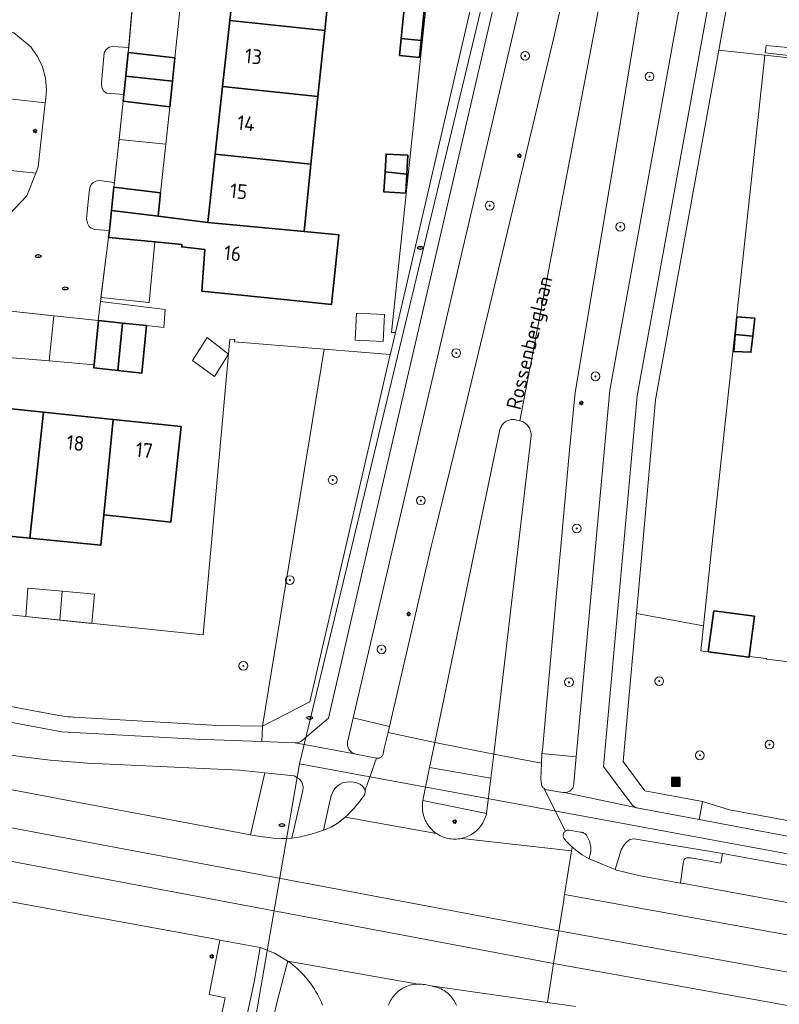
# Model space of a CAD drawing. Header units: metres. Extents: x 152610 to 160096, y 456114 to 462495.
# Tile 384 of 656: x 157399 to 157469, y 460458 to 460548. Entities that reach past the tile are written whole.
import ezdxf
from ezdxf.enums import TextEntityAlignment as Align

# ---------------------------------------------------------------- set-up
doc = ezdxf.new("R2010")
doc.units = ezdxf.units.M
doc.header["$LTSCALE"] = 0.5
doc.layers.get('0').update_dxf_attribs({"linetype": 'CONTINUOUS'})
for name, color, linetype, lineweight in [('B-PV-GR-BEPLANTING_CULTUUR_BODEMBEDEKKER-GV', 251, 'CONTINUOUS', 18), ('B-PV-GR-BEPLANTING_CULTUUR_BOSPLANTSOEN-GV', 251, 'CONTINUOUS', 18), ('B-PV-GR-BEPLANTING_CULTUUR_HEESTERS-GV', 251, 'CONTINUOUS', 18), ('B-PV-GR-BEPLANTING_CULTUUR_ROOS-GV', 251, 'CONTINUOUS', 18), ('B-PV-GR-BOOM-S', 251, 'CONTINUOUS', 25), ('B-PV-IE-MEUBILAIR-S', 251, 'CONTINUOUS', 25), ('B-PV-IE-MEUBILAIR_WEGMEUBILAIR_AFVALBAK-S', 251, 'CONTINUOUS', 25), ('B-PV-KW-KUNSTWERK_DUIKER-G', 251, 'CONTINUOUS', 18), ('B-PV-OG-BEBOUWING-GV', 6, 'CONTINUOUS', 35), ('B-PV-OG-BEBOUWING-T18', 1, 'CONTINUOUS', 18), ('B-PV-OG-BEBOUWING_OVERBOUWING-GV', 251, 'CONTINUOUS', 18), ('B-PV-OG-BEBOUWING_SCHUUR-GV', 251, 'CONTINUOUS', 18), ('B-PV-OG-TERREIN_BEGROEID-GV', 251, 'CONTINUOUS', 18), ('B-PV-OG-TOPOGRAFIE-T18', 1, 'CONTINUOUS', 18), ('B-PV-VH-GESLOTENVERHARDING_ASFALT-GV', 251, 'CONTINUOUS', 18), ('B-PV-VH-OPENVERHARDING_BETONSTRAATSTEEN-GV', 251, 'CONTINUOUS', 18), ('B-PV-VH-OPENVERHARDING_TEGEL-GV', 251, 'CONTINUOUS', 18)]:
    doc.layers.add(name, color=color, linetype=linetype, lineweight=lineweight)
doc.styles.add('NLCS-ISO', font='NLCS-ISO.ttf')
doc.styles.add('NLCS-ISO-M750-T18', font='NLCS-ISO.ttf', dxfattribs={"height": 1.35})

# ---------------------------------------------------------------- blocks, each defined once
blk = doc.blocks.new('SIE-WEG_AFVALBAK-SO')
h = blk.add_hatch(color=256)
h.dxf.hatch_style = 1
h.paths.add_polyline_path([(-1.5, -1.5), (1.5, -1.5), (1.5, 1.5), (-1.5, 1.5)])
for points in [[(-2, -2), (2, -2), (2, 2), (-2, 2)], [(-1.5, -1.5), (1.5, -1.5), (1.5, 1.5), (-1.5, 1.5)]]:
    blk.add_lwpolyline(points, close=True)
blk = doc.blocks.new('SIE-MEUBILAIR_PAAL_LICHTMAST-SO')
for points in [[(-0.62, 0), (-1, 0)], [(-0.71, 0.71), (-0.44, 0.44)], [(0, 1), (0, 0.62)], [(0.44, 0.44), (0.71, 0.71)], [(1, 0), (0.62, 0)], [(-0.71, -0.71), (-0.44, -0.44)], [(0, -0.62), (0, -1)], [(0.44, -0.44), (0.71, -0.71)]]:
    blk.add_lwpolyline(points)
blk.add_circle((0, 0), 0.5)
blk = doc.blocks.new('SIE-MEUBILAIR_PUT_RIOOLPUT-SO')
blk.add_ellipse((0, 0), major_axis=(1.25, 0), ratio=0.54)
at = {"style": 'NLCS-ISO'}
blk.add_text('ri', height=0.75, dxfattribs=at).set_placement((-0.04, 0.07), align=Align.MIDDLE_CENTER)
blk = doc.blocks.new('SGR-BOOM_GBKN-SO')
at = {"linetype": 'ByBlock', "lineweight": 18}
h = blk.add_hatch(color=0, dxfattribs=at)
h.dxf.hatch_style = 1
edge = h.paths.add_edge_path()
edge.add_arc((0, 0), 0.25, 0, 360)
at = {"color": 0, "linetype": 'ByBlock', "lineweight": 18}
for radius in [2, 0.25]:
    blk.add_circle((0, 0), radius, dxfattribs=at)
at = {"color": 0, "linetype": 'ByBlock', "lineweight": 18, "style": 'NLCS-ISO'}
blk.add_attdef('SOORT', (2.5, 0), '', height=1.5, dxfattribs=at)

msp = doc.modelspace()

# ---------------------------------------------------------------- linework, layer by layer
at = {"layer": 'B-PV-GR-BEPLANTING_CULTUUR_BODEMBEDEKKER-GV', "flags": 128}
for points in [[(157396.632, 460547.777), (157396.306, 460547.807), (157395.997, 460545.15), (157395.707, 460542.647), (157395.578, 460541.287), (157401.829, 460540.578), (157401.843, 460540.706), (157401.934, 460541.769), (157401.841, 460542.833), (157401.567, 460543.864), (157401.121, 460544.834), (157400.699, 460545.445), (157400.512, 460545.719), (157398.965, 460547.002)], [(157409.19, 460543.015), (157409.421, 460545.194), (157409.46, 460545.637), (157408.016, 460545.738), (157407.667, 460545.671), (157407.398, 460545.466), (157407.219, 460545.166), (157406.975, 460542.429), (157407.012, 460541.956), (157407.149, 460541.698), (157407.444, 460541.475), (157409.015, 460541.364)], [(157400.966, 460534.162), (157394.856, 460534.801), (157394.773, 460533.996), (157394.333, 460529.283), (157394.616, 460529.246), (157395.44, 460529.242), (157396.258, 460529.353), (157397.051, 460529.577), (157397.806, 460529.91), (157398.42, 460530.292), (157398.504, 460530.343), (157400.14, 460532.071)], [(157408.114, 460532.884), (157408.16, 460533.314), (157406.768, 460533.474), (157406.44, 460533.42), (157406.2, 460533.294), (157406.031, 460533.13), (157405.921, 460532.807), (157405.855, 460532.417), (157405.616, 460529.999), (157405.696, 460529.575), (157405.858, 460529.276), (157406.031, 460529.118), (157406.339, 460528.999), (157407.691, 460528.905), (157407.887, 460530.751)]]:
    msp.add_lwpolyline(points, close=True, dxfattribs=at)
at = {"layer": 'B-PV-GR-BEPLANTING_CULTUUR_BOSPLANTSOEN-GV', "flags": 128}
msp.add_lwpolyline([(157355.895, 460493.386), (157403.067, 460484.566), (157403.337, 460484.52), (157403.608, 460484.481), (157403.879, 460484.451), (157404.152, 460484.429), (157404.425, 460484.414), (157404.482, 460484.412), (157417.595, 460483.635), (157421.704, 460483.584), (157427.355, 460518.069), (157419.152, 460518.745), (157419.171, 460518.942), (157418.717, 460518.988), (157416.282, 460491.922), (157387.362, 460494.926)], dxfattribs=at)
at = {"layer": 'B-PV-GR-BEPLANTING_CULTUUR_HEESTERS-GV', "flags": 128}
for points in [[(157441.42, 460552.231), (157436.983, 460552.48), (157433.487, 460519.584), (157433.855, 460519.589)], [(157467.661, 460544.95), (157463.46, 460545.395), (157457.664, 460513.436), (157456.456, 460500), (157455.907, 460493.889), (157462.037, 460492.76), (157462.816, 460500), (157467.556, 460544.076)]]:
    msp.add_lwpolyline(points, close=True, dxfattribs=at)
at = {"layer": 'B-PV-GR-BEPLANTING_CULTUUR_ROOS-GV', "flags": 128}
msp.add_lwpolyline([(157468.836, 460575.032), (157463.46, 460545.395), (157467.661, 460544.95), (157477.496, 460543.837), (157477.512, 460543.988), (157475.357, 460544.25), (157474.639, 460544.48), (157473.619, 460545.089), (157472.738, 460545.889), (157472.092, 460546.716), (157471.447, 460547.895), (157471.063, 460549.074)], dxfattribs=at)
msp.add_lwpolyline([(157467.77, 460545.842), (157473.008, 460545.351), (157474.405, 460544.398), (157467.685, 460545.147)], close=True, dxfattribs=at)
at = {"layer": 'B-PV-KW-KUNSTWERK_DUIKER-G', "flags": 128}
for points in [[(157429.865, 460500), (157442.81, 460553.83), (157460.12, 460649.15), (157412.613, 460665.687)], [(157425.087, 460480.131), (157429.865, 460500)], [(157403.003, 460428.525), (157416.159, 460428.469), (157425.087, 460480.131)], [(157425.087, 460480.131), (157500, 460466.325)]]:
    msp.add_lwpolyline(points, dxfattribs=at)
at = {"layer": 'B-PV-OG-BEBOUWING-GV', "flags": 128}
for points in [[(157428.049, 460553.466), (157419.395, 460554.368), (157418.714, 460548.112), (157427.401, 460547.211)], [(157434.772, 460550.296), (157434.575, 460548.311), (157434.393, 460546.485), (157436.208, 460546.297), (157436.39, 460548.13), (157436.587, 460550.115)], [(157427.401, 460547.211), (157418.714, 460548.112), (157418.057, 460542.086), (157426.776, 460541.173)], [(157436.208, 460546.297), (157434.393, 460546.485), (157434.237, 460544.924), (157436.053, 460544.745)], [(157413.691, 460544.704), (157409.421, 460545.194), (157409.19, 460543.015), (157413.462, 460542.567)], [(157413.462, 460542.567), (157409.19, 460543.015), (157409.015, 460541.364), (157408.949, 460540.741), (157413.21, 460540.208)], [(157426.776, 460541.173), (157418.057, 460542.086), (157417.383, 460535.898), (157426.135, 460534.979)], [(157426.135, 460534.979), (157417.383, 460535.898), (157416.701, 460529.637), (157425.498, 460528.824)], [(157434.997, 460535.787), (157433.001, 460535.898), (157432.91, 460534.267), (157434.901, 460534.058)], [(157434.901, 460534.058), (157432.91, 460534.267), (157432.809, 460532.44), (157434.805, 460532.331)], [(157412.375, 460532.36), (157408.114, 460532.884), (157407.887, 460530.751), (157412.144, 460530.213)], [(157407.887, 460530.751), (157407.691, 460528.905), (157407.624, 460528.271), (157411.894, 460527.863), (157414.327, 460527.631), (157414.317, 460527.406), (157416.435, 460527.161), (157416.148, 460523.369), (157424.842, 460522.489), (157428.025, 460522.16), (157428.684, 460528.529), (157425.498, 460528.824), (157416.701, 460529.637), (157412.144, 460530.213)], [(157400.404, 460500.769), (157401.678, 460512.298), (157397.875, 460512.697), (157398.441, 460517.144), (157398.462, 460517.31), (157398.114, 460517.355), (157398.644, 460521.521), (157396.512, 460521.744), (157394.75, 460504.212), (157394.564, 460502.362), (157394.463, 460501.358)], [(157408.895, 460520.444), (157406.712, 460520.673), (157406.259, 460516.368), (157408.471, 460516.123)], [(157411.078, 460520.215), (157408.895, 460520.444), (157408.471, 460516.123), (157410.669, 460515.879)], [(157466.732, 460520.888), (157465.103, 460521.016), (157464.952, 460519.402), (157466.542, 460519.243)], [(157466.542, 460519.243), (157464.952, 460519.402), (157464.808, 460517.86), (157466.373, 460517.782)], [(157408.03, 460511.631), (157401.678, 460512.298), (157400.404, 460500.769), (157406.9, 460500.125), (157407.173, 460502.901)], [(157414.25, 460510.978), (157408.03, 460511.631), (157407.173, 460502.901), (157413.329, 460502.251)], [(157462.978, 460494.142), (157462.471, 460490.393), (157466.198, 460489.888), (157466.207, 460489.961), (157466.705, 460493.638)]]:
    msp.add_lwpolyline(points, close=True, dxfattribs=at)
at = {"layer": 'B-PV-OG-BEBOUWING_OVERBOUWING-GV', "flags": 128}
for points in [[(157414.152, 460549.045), (157409.79, 460549.378), (157409.421, 460545.194), (157413.691, 460544.704)], [(157408.576, 460537.23), (157412.847, 460536.794), (157413.21, 460540.208), (157408.949, 460540.741)], [(157412.847, 460536.794), (157408.576, 460537.23), (157408.114, 460532.884), (157412.375, 460532.36)], [(157411.867, 460527.866), (157407.624, 460528.271), (157406.924, 460522.786), (157411.341, 460522.332)], [(157402.177, 460516.988), (157402.601, 460521.106), (157398.644, 460521.521), (157398.114, 460517.355), (157398.462, 460517.31)], [(157432.869, 460521.232), (157430.292, 460521.354), (157430.176, 460518.897), (157432.752, 460518.775)], [(157402.601, 460521.106), (157402.177, 460516.988), (157406.287, 460516.631), (157406.712, 460520.673)], [(157418.584, 460517.612), (157416.629, 460519.133), (157415.303, 460517.015), (157417.311, 460515.559)], [(157406.33, 460495.668), (157403.378, 460495.931), (157403.152, 460493.286), (157406.085, 460492.981)]]:
    msp.add_lwpolyline(points, close=True, dxfattribs=at)
at = {"layer": 'B-PV-OG-BEBOUWING_SCHUUR-GV', "flags": 128}
msp.add_lwpolyline([(157403.152, 460493.286), (157403.378, 460495.931), (157400.244, 460496.21), (157400.059, 460493.607)], close=True, dxfattribs=at)
at = {"layer": 'B-PV-OG-TERREIN_BEGROEID-GV', "flags": 128}
for points in [[(157455.136, 460577.721), (157450.869, 460578.455), (157447.259, 460558.17), (157433.66, 460500), (157430.001, 460484.347), (157433.313, 460483.567), (157437.141, 460500), (157437.517, 460501.615), (157440.229, 460512.687), (157442.645, 460522.702), (157448.336, 460546.44), (157453.142, 460567.659), (157454.338, 460572.918), (157454.366, 460573.042)], [(157464.773, 460576.632), (157460.769, 460577.319), (157459.866, 460571.955), (157459.858, 460571.906), (157459.118, 460567.144), (157456.74, 460552.825), (157454.236, 460537.557), (157451.997, 460524.304), (157450.294, 460514.086), (157449.796, 460508.819), (157448.992, 460500), (157448.572, 460495.392), (157447.316, 460481.401), (157447.268, 460481.075), (157450.39, 460480.779), (157452.165, 460500), (157453.487, 460514.312)], [(157395.707, 460542.647), (157387.678, 460543.347), (157386.981, 460535.448), (157386.938, 460534.885), (157394.725, 460534.001), (157394.773, 460533.996), (157394.856, 460534.801), (157400.966, 460534.162), (157401.195, 460534.742), (157401.829, 460540.578), (157395.578, 460541.287)], [(157433.387, 460517.571), (157427.355, 460518.069), (157421.704, 460483.584), (157426.025, 460485.814), (157429.313, 460500)], [(157340.055, 460491.628), (157346.874, 460489.502), (157360.198, 460484.955), (157381.284, 460481.092), (157404.274, 460476.733), (157420.605, 460473.644), (157421.903, 460479.319), (157419.593, 460479.566), (157409.679, 460480.011), (157405.688, 460480.2), (157402.293, 460480.474), (157399.543, 460480.825), (157397.1, 460481.186), (157394.869, 460481.6), (157383.758, 460483.763), (157370.918, 460486.213), (157359.488, 460488.275), (157355.813, 460489.053), (157354.811, 460489.265), (157352.835, 460489.759), (157348.053, 460491.077), (157343.435, 460492.404), (157340.374, 460493.359)], [(157462.037, 460492.76), (157455.907, 460493.889), (157454.69, 460480.351), (157456.682, 460477.684), (157461.95, 460476.703), (157464.415, 460475.94), (157477.018, 460473.622), (157481.011, 460472.885), (157481.257, 460482.94), (157473.558, 460483.868), (157474.456, 460488.983), (157470.665, 460489.433), (157470.659, 460489.382), (157467.808, 460489.72), (157467.814, 460489.771), (157466.207, 460489.961), (157466.198, 460489.888), (157462.471, 460490.393), (157461.792, 460490.485)]]:
    msp.add_lwpolyline(points, close=True, dxfattribs=at)
for points in [[(157397.402, 460450.449), (157403.452, 460448.395), (157405.361, 460447.636), (157407.139, 460446.605), (157409.815, 460444.664), (157412.689, 460443.029), (157413.122, 460445.216), (157414.522, 460445.698), (157415.855, 460447.276), (157418.272, 460458.729), (157416.822, 460459.044), (157417.812, 460464.026), (157417.598, 460464.065), (157353.473, 460475.777)], [(157477.078, 460469.527), (157463.78, 460471.952), (157463.622, 460471.042), (157460.882, 460471.542), (157460.517, 460471.554), (157460.364, 460471.494), (157460.253, 460471.327), (157460.207, 460471.191), (157460.149, 460470.831), (157459.936, 460469.241), (157460.245, 460469.185), (157474.327, 460466.601)], [(157427.201, 460458.08), (157427.094, 460458.331), (157426.979, 460458.578), (157426.857, 460458.823), (157426.729, 460459.063), (157426.593, 460459.3), (157426.45, 460459.533), (157426.301, 460459.761), (157426.144, 460459.985), (157425.982, 460460.204), (157425.813, 460460.419), (157425.638, 460460.628), (157425.457, 460460.832), (157425.269, 460461.031), (157425.076, 460461.224), (157424.878, 460461.412), (157424.674, 460461.593), (157424.465, 460461.769), (157424.251, 460461.938), (157424.032, 460462.101), (157423.879, 460461.547), (157423.597, 460460.502), (157423.323, 460459.454), (157423.057, 460458.404), (157422.798, 460457.352)]]:
    msp.add_lwpolyline(points, dxfattribs=at)
at = {"layer": 'B-PV-VH-GESLOTENVERHARDING_ASFALT-GV', "flags": 128}
for points in [[(157464.773, 460576.632), (157453.487, 460514.312), (157452.165, 460500), (157450.39, 460480.779), (157450.183, 460478.364), (157450.183, 460478.348), (157450.177, 460478.266), (157450.164, 460478.184), (157450.143, 460478.104), (157450.114, 460478.027), (157450.078, 460477.953), (157450.034, 460477.882), (157449.985, 460477.816), (157449.929, 460477.755), (157449.867, 460477.7), (157449.801, 460477.651), (157449.729, 460477.609), (157449.655, 460477.574), (157449.577, 460477.546), (157449.497, 460477.526), (157449.415, 460477.513), (157449.332, 460477.509), (157455.976, 460476.105), (157455.896, 460476.129), (157455.819, 460476.161), (157455.745, 460476.199), (157455.676, 460476.245), (157455.611, 460476.298), (157455.551, 460476.356), (157455.497, 460476.42), (157455.45, 460476.488), (157454.849, 460477.287), (157452.888, 460479.893), (157454.726, 460500), (157455.985, 460513.78), (157467.249, 460575.791)], [(157453.142, 460567.659), (157448.336, 460546.44), (157442.645, 460522.702), (157440.229, 460512.687), (157437.517, 460501.615), (157437.141, 460500), (157433.313, 460483.567), (157433.184, 460482.995), (157437.455, 460482.095), (157441.19, 460500), (157443.39, 460510.547), (157443.396, 460510.59), (157443.416, 460510.687), (157443.443, 460510.783), (157443.478, 460510.876), (157443.52, 460510.966), (157443.57, 460511.052), (157443.626, 460511.134), (157443.689, 460511.211), (157443.757, 460511.283), (157443.831, 460511.35), (157443.911, 460511.409), (157443.994, 460511.463), (157444.082, 460511.51), (157444.174, 460511.549), (157444.268, 460511.581), (157444.364, 460511.605), (157444.462, 460511.621), (157444.561, 460511.63), (157444.661, 460511.63), (157444.76, 460511.622), (157444.858, 460511.607), (157445.244, 460511.515), (157456.901, 460572.448)], [(157456.901, 460572.448), (157445.244, 460511.515), (157445.255, 460511.512), (157445.354, 460511.484), (157445.451, 460511.448), (157445.544, 460511.405), (157445.634, 460511.354), (157445.72, 460511.297), (157445.801, 460511.233), (157445.877, 460511.163), (157445.948, 460511.088), (157446.012, 460511.007), (157446.07, 460510.921), (157446.121, 460510.832), (157446.165, 460510.738), (157446.201, 460510.642), (157446.231, 460510.543), (157446.252, 460510.442), (157446.265, 460510.339), (157446.271, 460510.236), (157446.268, 460510.133), (157445.086, 460500), (157442.87, 460481.01), (157447.223, 460480.215), (157447.268, 460481.075), (157447.316, 460481.401), (157448.572, 460495.392), (157448.992, 460500), (157449.796, 460508.819), (157450.294, 460514.086), (157451.997, 460524.304), (157454.236, 460537.557), (157456.74, 460552.825)], [(157444.946, 460558.439), (157431.37, 460500), (157427.724, 460484.303), (157425.343, 460482.274), (157425.282, 460482.229), (157425.208, 460482.183), (157425.13, 460482.144), (157425.048, 460482.113), (157424.964, 460482.089), (157424.878, 460482.073), (157424.791, 460482.064), (157424.704, 460482.064), (157430.105, 460481.066), (157430.07, 460481.078), (157429.99, 460481.116), (157429.914, 460481.16), (157429.842, 460481.212), (157429.775, 460481.269), (157429.714, 460481.332), (157429.658, 460481.401), (157429.609, 460481.474), (157429.567, 460481.552), (157429.532, 460481.633), (157429.505, 460481.716), (157429.485, 460481.802), (157429.473, 460481.89), (157429.469, 460481.978), (157429.473, 460482.066), (157429.485, 460482.153), (157429.505, 460482.239), (157430.001, 460484.347), (157433.66, 460500), (157447.259, 460558.17)], [(157397.1, 460481.186), (157399.543, 460480.825), (157402.293, 460480.474), (157405.688, 460480.2), (157409.679, 460480.011), (157419.593, 460479.566), (157421.903, 460479.319), (157424.593, 460479.032), (157424.9, 460478.866), (157425.075, 460478.724), (157425.202, 460478.579), (157425.299, 460478.449), (157425.372, 460478.279), (157425.408, 460478.005), (157425.384, 460477.705), (157424.395, 460473.357), (157425.039, 460473.448), (157425.55, 460473.545), (157426.154, 460473.699), (157426.742, 460473.88), (157427.286, 460474.088), (157427.817, 460476.575), (157427.974, 460477.223), (157428.159, 460477.647), (157428.325, 460477.89), (157428.534, 460478.099), (157428.802, 460478.287), (157429.017, 460478.392), (157429.406, 460478.469), (157429.78, 460478.485), (157430.05, 460478.456), (157430.327, 460478.39), (157430.652, 460478.249), (157430.878, 460478.061), (157431.092, 460477.718), (157432.126, 460480.657), (157430.234, 460481.027), (157430.153, 460481.049), (157430.105, 460481.066), (157424.704, 460482.064), (157421.646, 460482.178), (157415.616, 460482.384), (157403.338, 460483.08), (157356.33, 460491.87)], [(157354.109, 460479.611), (157448.335, 460461.89), (157448.803, 460464.854), (157354.634, 460482.587)], [(157354.634, 460482.587), (157448.803, 460464.854), (157449.221, 460467.502), (157449.33, 460468.191), (157449.963, 460472.198), (157439.922, 460473.326), (157439.914, 460473.324), (157439.763, 460473.295), (157439.61, 460473.274), (157439.457, 460473.261), (157439.303, 460473.257), (157439.149, 460473.26), (157438.995, 460473.271), (157438.843, 460473.29), (157438.691, 460473.317), (157438.541, 460473.352), (157438.393, 460473.395), (157438.247, 460473.445), (157438.105, 460473.503), (157437.965, 460473.568), (157437.829, 460473.64), (157437.697, 460473.719), (157437.616, 460473.774), (157429.257, 460475.251), (157429.095, 460475.108), (157428.544, 460474.684), (157427.992, 460474.357), (157427.286, 460474.088), (157426.742, 460473.88), (157426.154, 460473.699), (157425.55, 460473.545), (157425.039, 460473.448), (157424.395, 460473.357), (157423.948, 460473.308), (157423.429, 460473.308), (157422.669, 460473.336), (157421.078, 460473.555), (157420.605, 460473.644), (157404.274, 460476.733), (157381.284, 460481.092)], [(157471.495, 460473.204), (157461.648, 460475.053), (157456.092, 460476.084), (157456.058, 460476.089), (157455.976, 460476.105), (157449.332, 460477.509), (157449.25, 460477.512), (157449.168, 460477.524), (157447.712, 460477.764), (157447.682, 460477.772), (157447.614, 460477.795), (157447.549, 460477.826), (157447.487, 460477.864), (157447.44, 460477.901), (157449.406, 460473.99), (157449.46, 460474.025), (157449.518, 460474.052), (157449.578, 460474.072), (157449.641, 460474.084), (157449.704, 460474.089), (157449.768, 460474.085), (157450.75, 460473.906), (157450.806, 460473.903), (157450.882, 460473.893), (157450.957, 460473.874), (157451.029, 460473.848), (157451.099, 460473.815), (157451.164, 460473.775), (157451.225, 460473.728), (157451.281, 460473.675), (157451.331, 460473.616), (157451.374, 460473.553), (157451.411, 460473.485), (157451.44, 460473.434), (157451.503, 460473.313), (157451.558, 460473.189), (157451.606, 460473.062), (157451.647, 460472.932), (157451.68, 460472.801), (157451.705, 460472.667), (157451.722, 460472.532), (157451.731, 460472.397), (157451.732, 460472.261), (157451.725, 460472.125), (157451.71, 460471.99), (157451.687, 460471.856), (157451.656, 460471.724), (157451.618, 460471.594), (157451.572, 460471.466), (157453.962, 460470.469), (157454.501, 460472.262), (157454.718, 460472.638), (157454.993, 460472.964), (157455.317, 460473.219), (157455.705, 460473.29), (157463.78, 460471.952), (157477.078, 460469.527)], [(157544.522, 460450.934), (157500, 460459.005), (157449.33, 460468.191), (157449.221, 460467.502), (157448.803, 460464.854), (157500, 460455.62)], [(157500, 460455.62), (157448.803, 460464.854), (157448.335, 460461.89), (157500, 460452.604)], [(157422.798, 460457.352), (157423.057, 460458.404), (157423.323, 460459.454), (157423.597, 460460.502), (157423.879, 460461.547), (157424.032, 460462.101), (157422.809, 460462.83), (157421.485, 460463.354), (157420.939, 460460.181), (157418.195, 460447.488)], [(157433.223, 460458.075), (157433.28, 460458.217), (157433.344, 460458.357), (157433.415, 460458.492), (157433.493, 460458.624), (157433.578, 460458.752), (157433.67, 460458.875), (157433.768, 460458.993), (157433.871, 460459.106), (157433.981, 460459.214), (157434.096, 460459.315), (157434.216, 460459.41), (157434.341, 460459.499), (157434.47, 460459.582), (157434.604, 460459.657), (157434.741, 460459.725), (157434.882, 460459.787), (157435.025, 460459.84), (157435.172, 460459.887), (157435.32, 460459.925), (157435.47, 460459.956), (157435.622, 460459.979), (157435.775, 460459.993), (157435.928, 460460), (157435.939, 460460), (157424.032, 460462.101), (157424.251, 460461.938), (157424.465, 460461.769), (157424.674, 460461.593), (157424.878, 460461.412), (157425.076, 460461.224), (157425.269, 460461.031), (157425.457, 460460.832), (157425.638, 460460.628), (157425.813, 460460.419), (157425.982, 460460.204), (157426.144, 460459.985), (157426.301, 460459.761), (157426.45, 460459.533), (157426.593, 460459.3), (157426.729, 460459.063), (157426.857, 460458.823), (157426.979, 460458.578), (157427.094, 460458.331), (157427.201, 460458.08)], [(157500, 460452.604), (157448.335, 460461.89), (157447.771, 460458.322), (157450.351, 460457.948)], [(157450.351, 460457.948), (157447.771, 460458.322), (157437.322, 460459.795), (157437.134, 460459.825), (157437.321, 460459.787), (157437.327, 460459.786), (157437.475, 460459.754), (157437.621, 460459.714), (157437.765, 460459.667), (157437.906, 460459.612), (157438.044, 460459.55), (157438.179, 460459.481), (157438.31, 460459.404), (157438.436, 460459.321), (157438.558, 460459.231), (157438.675, 460459.135), (157438.787, 460459.033), (157438.893, 460458.925), (157438.994, 460458.811), (157439.088, 460458.693), (157439.176, 460458.569), (157439.257, 460458.442), (157439.331, 460458.31), (157439.399, 460458.174), (157439.459, 460458.035)]]:
    msp.add_lwpolyline(points, dxfattribs=at)
for points in [[(157436.988, 460479.796), (157437.455, 460482.095), (157433.184, 460482.995), (157432.841, 460481.535), (157432.735, 460481.032), (157432.732, 460481.02), (157432.71, 460480.96), (157432.68, 460480.902), (157432.644, 460480.849), (157432.601, 460480.8), (157432.553, 460480.757), (157432.5, 460480.721), (157432.442, 460480.691), (157432.382, 460480.668), (157432.319, 460480.654), (157432.255, 460480.647), (157432.19, 460480.648), (157432.126, 460480.657), (157431.092, 460477.718), (157431.088, 460477.518), (157431.021, 460477.31), (157430.908, 460477.137), (157430.618, 460476.711), (157430.095, 460476.088), (157429.794, 460475.78), (157429.509, 460475.475), (157429.257, 460475.251), (157437.616, 460473.774), (157437.569, 460473.805), (157437.446, 460473.898), (157437.328, 460473.997), (157437.215, 460474.101), (157437.108, 460474.212), (157437.006, 460474.328), (157436.911, 460474.449), (157436.822, 460474.574), (157436.74, 460474.705), (157436.665, 460474.839), (157436.596, 460474.977), (157436.535, 460475.118), (157436.482, 460475.263), (157436.436, 460475.41), (157436.398, 460475.559), (157436.367, 460475.71), (157436.344, 460475.862), (157436.33, 460476.016), (157436.323, 460476.169), (157436.324, 460476.323), (157436.334, 460476.477), (157436.351, 460476.63), (157436.376, 460476.782)], [(157447.223, 460480.215), (157442.87, 460481.01), (157442.593, 460478.815), (157442.189, 460475.611), (157442.184, 460475.589), (157442.148, 460475.439), (157442.103, 460475.292), (157442.051, 460475.147), (157441.992, 460475.005), (157441.925, 460474.866), (157441.851, 460474.731), (157441.77, 460474.6), (157441.682, 460474.473), (157441.588, 460474.351), (157441.488, 460474.234), (157441.382, 460474.123), (157441.27, 460474.017), (157441.153, 460473.917), (157441.031, 460473.823), (157440.904, 460473.736), (157440.773, 460473.655), (157440.637, 460473.582), (157440.499, 460473.515), (157440.356, 460473.456), (157440.211, 460473.404), (157440.064, 460473.36), (157439.922, 460473.326), (157449.963, 460472.198), (157450.018, 460472.545), (157449.97, 460472.587), (157449.79, 460472.756), (157449.615, 460472.932), (157449.446, 460473.113), (157449.283, 460473.299), (157449.278, 460473.307), (157449.247, 460473.363), (157449.223, 460473.422), (157449.207, 460473.484), (157449.199, 460473.547), (157449.199, 460473.611), (157449.207, 460473.674), (157449.223, 460473.736), (157449.246, 460473.795), (157449.277, 460473.851), (157449.314, 460473.903), (157449.357, 460473.949), (157449.406, 460473.99), (157447.44, 460477.901), (157447.43, 460477.909), (157447.379, 460477.959), (157447.333, 460478.015), (157447.294, 460478.076), (157447.261, 460478.14), (157447.236, 460478.208), (157447.219, 460478.278), (157447.175, 460478.734)], [(157442.593, 460478.815), (157436.988, 460479.796), (157436.376, 460476.782), (157442.189, 460475.611)], [(157448.335, 460461.89), (157354.109, 460479.611), (157353.473, 460475.777), (157417.598, 460464.065), (157417.812, 460464.026), (157421.485, 460463.354), (157422.809, 460462.83), (157424.032, 460462.101), (157435.939, 460460), (157436.081, 460459.999), (157436.234, 460459.99), (157436.387, 460459.973), (157436.538, 460459.948), (157437.134, 460459.825), (157437.322, 460459.795), (157447.771, 460458.322)], [(157449.33, 460468.191), (157500, 460459.005), (157544.522, 460450.934), (157518.903, 460458.509), (157517.869, 460458.719), (157500, 460462.054), (157474.327, 460466.601), (157460.245, 460469.185), (157459.936, 460469.241), (157456.261, 460469.911), (157454.097, 460470.413), (157453.962, 460470.469), (157451.572, 460471.466), (157451.373, 460471.574), (157451.159, 460471.699), (157450.949, 460471.831), (157450.744, 460471.969), (157450.543, 460472.114), (157450.347, 460472.266), (157450.156, 460472.423), (157450.018, 460472.545), (157449.963, 460472.198)]]:
    msp.add_lwpolyline(points, close=True, dxfattribs=at)
at = {"layer": 'B-PV-VH-OPENVERHARDING_BETONSTRAATSTEEN-GV', "flags": 128}
for points in [[(157398.644, 460521.521), (157406.655, 460520.68), (157406.877, 460522.421), (157407.624, 460528.271), (157407.691, 460528.905), (157406.339, 460528.999), (157406.031, 460529.118), (157405.858, 460529.276), (157405.696, 460529.575), (157405.616, 460529.999), (157405.855, 460532.417), (157405.921, 460532.807), (157406.031, 460533.13), (157406.2, 460533.294), (157406.44, 460533.42), (157406.768, 460533.474), (157408.16, 460533.314), (157408.949, 460540.741), (157409.015, 460541.364), (157407.444, 460541.475), (157407.149, 460541.698), (157407.012, 460541.956), (157406.975, 460542.429), (157407.219, 460545.166), (157407.398, 460545.466), (157407.667, 460545.671), (157408.016, 460545.738), (157409.46, 460545.637), (157410.107, 460552.968)], [(157398.965, 460547.002), (157400.512, 460545.719), (157400.699, 460545.445), (157401.121, 460544.834), (157401.567, 460543.864), (157401.841, 460542.833), (157401.934, 460541.769), (157401.843, 460540.706), (157401.829, 460540.578), (157401.195, 460534.742), (157400.966, 460534.162), (157400.14, 460532.071), (157398.504, 460530.343)], [(157439.459, 460458.035), (157439.399, 460458.174), (157439.331, 460458.31), (157439.257, 460458.442), (157439.176, 460458.569), (157439.088, 460458.693), (157438.994, 460458.811), (157438.893, 460458.925), (157438.787, 460459.033), (157438.675, 460459.135), (157438.558, 460459.231), (157438.436, 460459.321), (157438.31, 460459.404), (157438.179, 460459.481), (157438.044, 460459.55), (157437.906, 460459.612), (157437.765, 460459.667), (157437.621, 460459.714), (157437.475, 460459.754), (157437.327, 460459.786), (157437.321, 460459.787), (157437.134, 460459.825), (157436.538, 460459.948), (157436.387, 460459.973), (157436.234, 460459.99), (157436.081, 460459.999), (157435.939, 460460), (157435.928, 460460), (157435.775, 460459.993), (157435.622, 460459.979), (157435.47, 460459.956), (157435.32, 460459.925), (157435.172, 460459.887), (157435.025, 460459.84), (157434.882, 460459.787), (157434.741, 460459.725), (157434.604, 460459.657), (157434.47, 460459.582), (157434.341, 460459.499), (157434.216, 460459.41), (157434.096, 460459.315), (157433.981, 460459.214), (157433.871, 460459.106), (157433.768, 460458.993), (157433.67, 460458.875), (157433.578, 460458.752), (157433.493, 460458.624), (157433.415, 460458.492), (157433.344, 460458.357), (157433.28, 460458.217), (157433.223, 460458.075)]]:
    msp.add_lwpolyline(points, dxfattribs=at)
for points in [[(157406.712, 460520.673), (157408.895, 460520.444), (157411.078, 460520.215), (157412.67, 460520.045), (157412.795, 460521.674), (157406.877, 460522.421), (157406.655, 460520.68)], [(157444.76, 460511.622), (157444.661, 460511.63), (157444.561, 460511.63), (157444.462, 460511.621), (157444.364, 460511.605), (157444.268, 460511.581), (157444.174, 460511.549), (157444.082, 460511.51), (157443.994, 460511.463), (157443.911, 460511.409), (157443.831, 460511.35), (157443.757, 460511.283), (157443.689, 460511.211), (157443.626, 460511.134), (157443.57, 460511.052), (157443.52, 460510.966), (157443.478, 460510.876), (157443.443, 460510.783), (157443.416, 460510.687), (157443.396, 460510.59), (157443.39, 460510.547), (157441.19, 460500), (157437.455, 460482.095), (157442.87, 460481.01), (157445.086, 460500), (157446.268, 460510.133), (157446.271, 460510.236), (157446.265, 460510.339), (157446.252, 460510.442), (157446.231, 460510.543), (157446.201, 460510.642), (157446.165, 460510.738), (157446.121, 460510.832), (157446.07, 460510.921), (157446.012, 460511.007), (157445.948, 460511.088), (157445.877, 460511.163), (157445.801, 460511.233), (157445.72, 460511.297), (157445.634, 460511.354), (157445.544, 460511.405), (157445.451, 460511.448), (157445.354, 460511.484), (157445.255, 460511.512), (157445.244, 460511.515), (157444.858, 460511.607)], [(157431.092, 460477.718), (157430.878, 460478.061), (157430.652, 460478.249), (157430.327, 460478.39), (157430.05, 460478.456), (157429.78, 460478.485), (157429.406, 460478.469), (157429.017, 460478.392), (157428.802, 460478.287), (157428.534, 460478.099), (157428.325, 460477.89), (157428.159, 460477.647), (157427.974, 460477.223), (157427.817, 460476.575), (157427.286, 460474.088), (157427.992, 460474.357), (157428.544, 460474.684), (157429.095, 460475.108), (157429.257, 460475.251), (157429.509, 460475.475), (157429.794, 460475.78), (157430.095, 460476.088), (157430.618, 460476.711), (157430.908, 460477.137), (157431.021, 460477.31), (157431.088, 460477.518)], [(157442.189, 460475.611), (157436.376, 460476.782), (157436.351, 460476.63), (157436.334, 460476.477), (157436.324, 460476.323), (157436.323, 460476.169), (157436.33, 460476.016), (157436.344, 460475.862), (157436.367, 460475.71), (157436.398, 460475.559), (157436.436, 460475.41), (157436.482, 460475.263), (157436.535, 460475.118), (157436.596, 460474.977), (157436.665, 460474.839), (157436.74, 460474.705), (157436.822, 460474.574), (157436.911, 460474.449), (157437.006, 460474.328), (157437.108, 460474.212), (157437.215, 460474.101), (157437.328, 460473.997), (157437.446, 460473.898), (157437.569, 460473.805), (157437.616, 460473.774), (157437.697, 460473.719), (157437.829, 460473.64), (157437.965, 460473.568), (157438.105, 460473.503), (157438.247, 460473.445), (157438.393, 460473.395), (157438.541, 460473.352), (157438.691, 460473.317), (157438.843, 460473.29), (157438.995, 460473.271), (157439.149, 460473.26), (157439.303, 460473.257), (157439.457, 460473.261), (157439.61, 460473.274), (157439.763, 460473.295), (157439.914, 460473.324), (157439.922, 460473.326), (157440.064, 460473.36), (157440.211, 460473.404), (157440.356, 460473.456), (157440.499, 460473.515), (157440.637, 460473.582), (157440.773, 460473.655), (157440.904, 460473.736), (157441.031, 460473.823), (157441.153, 460473.917), (157441.27, 460474.017), (157441.382, 460474.123), (157441.488, 460474.234), (157441.588, 460474.351), (157441.682, 460474.473), (157441.77, 460474.6), (157441.851, 460474.731), (157441.925, 460474.866), (157441.992, 460475.005), (157442.051, 460475.147), (157442.103, 460475.292), (157442.148, 460475.439), (157442.184, 460475.589)], [(157449.768, 460474.085), (157449.704, 460474.089), (157449.641, 460474.084), (157449.578, 460474.072), (157449.518, 460474.052), (157449.46, 460474.025), (157449.406, 460473.99), (157449.357, 460473.949), (157449.314, 460473.903), (157449.277, 460473.851), (157449.246, 460473.795), (157449.223, 460473.736), (157449.207, 460473.674), (157449.199, 460473.611), (157449.199, 460473.547), (157449.207, 460473.484), (157449.223, 460473.422), (157449.247, 460473.363), (157449.278, 460473.307), (157449.283, 460473.299), (157449.446, 460473.113), (157449.615, 460472.932), (157449.79, 460472.756), (157449.97, 460472.587), (157450.018, 460472.545), (157450.156, 460472.423), (157450.347, 460472.266), (157450.543, 460472.114), (157450.744, 460471.969), (157450.949, 460471.831), (157451.159, 460471.699), (157451.373, 460471.574), (157451.572, 460471.466), (157451.618, 460471.594), (157451.656, 460471.724), (157451.687, 460471.856), (157451.71, 460471.99), (157451.725, 460472.125), (157451.732, 460472.261), (157451.731, 460472.397), (157451.722, 460472.532), (157451.705, 460472.667), (157451.68, 460472.801), (157451.647, 460472.932), (157451.606, 460473.062), (157451.558, 460473.189), (157451.503, 460473.313), (157451.44, 460473.434), (157451.411, 460473.485), (157451.374, 460473.553), (157451.331, 460473.616), (157451.281, 460473.675), (157451.225, 460473.728), (157451.164, 460473.775), (157451.099, 460473.815), (157451.029, 460473.848), (157450.957, 460473.874), (157450.882, 460473.893), (157450.806, 460473.903), (157450.75, 460473.906)]]:
    msp.add_lwpolyline(points, close=True, dxfattribs=at)
at = {"layer": 'B-PV-VH-OPENVERHARDING_TEGEL-GV', "flags": 128}
for points in [[(157449.022, 460581.181), (157447.335, 460583.085), (157445.908, 460575.043), (157443.057, 460559.287), (157441.42, 460552.231), (157433.855, 460519.589), (157433.43, 460517.756), (157433.387, 460517.571), (157429.313, 460500), (157426.025, 460485.814), (157421.704, 460483.584), (157421.646, 460482.178), (157424.704, 460482.064), (157424.791, 460482.064), (157424.878, 460482.073), (157424.964, 460482.089), (157425.048, 460482.113), (157425.13, 460482.144), (157425.208, 460482.183), (157425.282, 460482.229), (157425.343, 460482.274), (157427.724, 460484.303), (157431.37, 460500), (157444.946, 460558.439)], [(157433.313, 460483.567), (157430.001, 460484.347), (157429.505, 460482.239), (157429.485, 460482.153), (157429.473, 460482.066), (157429.469, 460481.978), (157429.473, 460481.89), (157429.485, 460481.802), (157429.505, 460481.716), (157429.532, 460481.633), (157429.567, 460481.552), (157429.609, 460481.474), (157429.658, 460481.401), (157429.714, 460481.332), (157429.775, 460481.269), (157429.842, 460481.212), (157429.914, 460481.16), (157429.99, 460481.116), (157430.07, 460481.078), (157430.105, 460481.066), (157430.153, 460481.049), (157430.234, 460481.027), (157432.126, 460480.657), (157432.19, 460480.648), (157432.255, 460480.647), (157432.319, 460480.654), (157432.382, 460480.668), (157432.442, 460480.691), (157432.5, 460480.721), (157432.553, 460480.757), (157432.601, 460480.8), (157432.644, 460480.849), (157432.68, 460480.902), (157432.71, 460480.96), (157432.732, 460481.02), (157432.735, 460481.032), (157432.841, 460481.535), (157433.184, 460482.995)], [(157442.87, 460481.01), (157437.455, 460482.095), (157436.988, 460479.796), (157442.593, 460478.815)], [(157450.39, 460480.779), (157447.268, 460481.075), (157447.223, 460480.215), (157447.175, 460478.734), (157447.219, 460478.278), (157447.236, 460478.208), (157447.261, 460478.14), (157447.294, 460478.076), (157447.333, 460478.015), (157447.379, 460477.959), (157447.43, 460477.909), (157447.44, 460477.901), (157447.487, 460477.864), (157447.549, 460477.826), (157447.614, 460477.795), (157447.682, 460477.772), (157447.712, 460477.764), (157449.168, 460477.524), (157449.25, 460477.512), (157449.332, 460477.509), (157449.415, 460477.513), (157449.497, 460477.526), (157449.577, 460477.546), (157449.655, 460477.574), (157449.729, 460477.609), (157449.801, 460477.651), (157449.867, 460477.7), (157449.929, 460477.755), (157449.985, 460477.816), (157450.034, 460477.882), (157450.078, 460477.953), (157450.114, 460478.027), (157450.143, 460478.104), (157450.164, 460478.184), (157450.177, 460478.266), (157450.183, 460478.348), (157450.183, 460478.364)], [(157420.605, 460473.644), (157421.078, 460473.555), (157422.669, 460473.336), (157423.429, 460473.308), (157423.948, 460473.308), (157424.395, 460473.357), (157425.384, 460477.705), (157425.408, 460478.005), (157425.372, 460478.279), (157425.299, 460478.449), (157425.202, 460478.579), (157425.075, 460478.724), (157424.9, 460478.866), (157424.593, 460479.032), (157421.903, 460479.319)], [(157454.097, 460470.413), (157456.261, 460469.911), (157459.936, 460469.241), (157460.149, 460470.831), (157460.207, 460471.191), (157460.253, 460471.327), (157460.364, 460471.494), (157460.517, 460471.554), (157460.882, 460471.542), (157463.622, 460471.042), (157463.78, 460471.952), (157455.705, 460473.29), (157455.317, 460473.219), (157454.993, 460472.964), (157454.718, 460472.638), (157454.501, 460472.262), (157453.962, 460470.469)]]:
    msp.add_lwpolyline(points, close=True, dxfattribs=at)
for points in [[(157467.249, 460575.791), (157455.985, 460513.78), (157454.726, 460500), (157452.888, 460479.893), (157454.849, 460477.287), (157455.45, 460476.488), (157455.497, 460476.42), (157455.551, 460476.356), (157455.611, 460476.298), (157455.676, 460476.245), (157455.745, 460476.199), (157455.819, 460476.161), (157455.896, 460476.129), (157455.976, 460476.105), (157456.058, 460476.089), (157456.092, 460476.084), (157461.648, 460475.053), (157461.95, 460476.703), (157456.682, 460477.684), (157454.69, 460480.351), (157455.907, 460493.889), (157456.456, 460500), (157457.664, 460513.436), (157463.46, 460545.395), (157468.836, 460575.032)], [(157356.33, 460491.87), (157403.338, 460483.08), (157415.616, 460482.384), (157421.646, 460482.178), (157421.704, 460483.584), (157417.595, 460483.635), (157404.482, 460484.412), (157404.425, 460484.414), (157404.152, 460484.429), (157403.879, 460484.451), (157403.608, 460484.481), (157403.337, 460484.52), (157403.067, 460484.566), (157355.895, 460493.386)], [(157477.018, 460473.622), (157464.415, 460475.94), (157461.95, 460476.703), (157461.648, 460475.053), (157471.495, 460473.204)], [(157418.195, 460447.488), (157420.939, 460460.181), (157421.485, 460463.354), (157417.812, 460464.026), (157416.822, 460459.044), (157418.272, 460458.729), (157415.855, 460447.276)]]:
    msp.add_lwpolyline(points, dxfattribs=at)

# ---------------------------------------------------------------- block references
at = {"layer": 'B-PV-GR-BOOM-S', "xscale": 0.2, "yscale": 0.2, "zscale": 0.2}
for p in [(157445.732, 460544.888), (157457.112, 460542.99), (157442.485, 460531.182), (157454.436, 460529.257), (157439.429, 460517.705), (157452.158, 460515.576), (157428.123, 460506.099), (157436.183, 460504.21), (157450.444, 460501.667), (157424.2, 460496.943), (157432.581, 460490.606), (157419.949, 460489.096), (157449.739, 460487.598), (157457.996, 460487.7), (157468.08, 460481.901), (157461.713, 460480.915)]:
    msp.add_blockref('SGR-BOOM_GBKN-SO', p, dxfattribs=at)
at = {"layer": 'B-PV-IE-MEUBILAIR-S', "xscale": 0.2, "yscale": 0.2, "zscale": 0.2}
for name, p in [('SIE-MEUBILAIR_PAAL_LICHTMAST-SO', (157400.891, 460538.019)), ('SIE-MEUBILAIR_PAAL_LICHTMAST-SO', (157445.197, 460535.75)), ('SIE-MEUBILAIR_PUT_RIOOLPUT-SO', (157436.138, 460527.323)), ('SIE-MEUBILAIR_PUT_RIOOLPUT-SO', (157401.192, 460526.571)), ('SIE-MEUBILAIR_PUT_RIOOLPUT-SO', (157403.657, 460523.612)), ('SIE-MEUBILAIR_PAAL_LICHTMAST-SO', (157450.857, 460513.139)), ('SIE-MEUBILAIR_PAAL_LICHTMAST-SO', (157435.07, 460493.848)), ('SIE-MEUBILAIR_PUT_RIOOLPUT-SO', (157426.011, 460484.344)), ('SIE-MEUBILAIR_PUT_RIOOLPUT-SO', (157423.486, 460474.538)), ('SIE-MEUBILAIR_PAAL_LICHTMAST-SO', (157439.281, 460474.853)), ('SIE-MEUBILAIR_PAAL_LICHTMAST-SO', (157417.056, 460462.54))]:
    msp.add_blockref(name, p, dxfattribs=at)
at = {"layer": 'B-PV-IE-MEUBILAIR_WEGMEUBILAIR_AFVALBAK-S', "xscale": 0.2, "yscale": 0.2, "zscale": 0.2}
msp.add_blockref('SIE-WEG_AFVALBAK-SO', (157459.503, 460478.504), dxfattribs=at)

# ---------------------------------------------------------------- texts
at = {"layer": 'B-PV-OG-BEBOUWING-T18', "style": 'NLCS-ISO-M750-T18'}
for s, rotation, p in [('13', 353.8, (157420.871, 460544.828)), ('14', 353.8, (157420.205, 460538.721)), ('15', 353.8, (157419.527, 460532.497)), ('16', 353.9, (157418.968, 460526.823)), ('18', 354, (157404.593, 460509.478)), ('17', 354, (157410.879, 460508.818))]:
    msp.add_text(s, height=1.35, rotation=rotation, dxfattribs=at).set_placement(p, align=Align.MIDDLE)
at = {"layer": 'B-PV-OG-TOPOGRAFIE-T18', "style": 'NLCS-ISO-M750-T18'}
msp.add_text('Rossenberglaan', height=1.35, rotation=76.2, dxfattribs=at).set_placement((157446.317, 460518.597), align=Align.MIDDLE)

doc.saveas('drawing.dxf')
